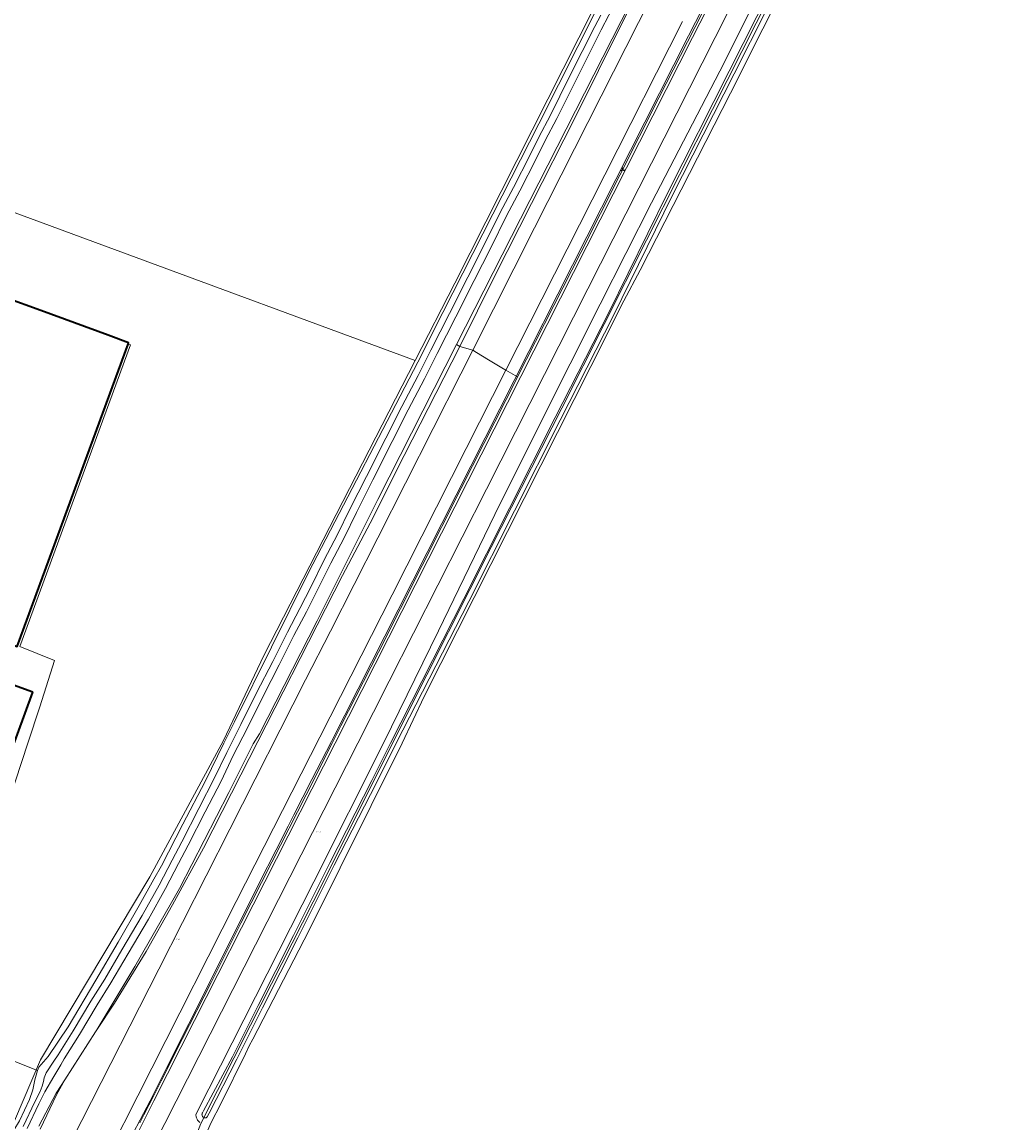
# Model space of a CAD drawing. Header units: metres. Extents: x 250001 to 257773, y 598992 to 609118.
# Tile 391 of 656: x 251969 to 252202, y 603911 to 604170. Entities that reach past the tile are written whole.
import ezdxf
from ezdxf.enums import TextEntityAlignment as Align
from ezdxf.lldxf.tags import DXFTag

# ---------------------------------------------------------------- set-up
doc = ezdxf.new("R2010")
doc.units = ezdxf.units.M
for name, color, linetype, lineweight in [('B-WE-GR-BOUWLAND-GV', 252, 'Continuous', 13), ('B-WE-GR-GRAS-GV', 252, 'Continuous', 13), ('B-WE-GR-GROENVOORZIENING-GV', 252, 'Continuous', 18), ('B-WE-KG-GRENS_PERCEEL-G', 150, 'KG-PERCEEL', 18), ('B-WE-KG-GRENS_PERCEEL-S', 150, 'Continuous', 25), ('B-WE-OG-BEBOUWING-GV', 1, 'Continuous', 35), ('B-WE-OG-TERREIN_ERF-GV', 7, 'Continuous', 18), ('B-WE-OG-WATER-GV', 252, 'Continuous', 18), ('B-WE-OG-WATER_SLOOT-GV', 252, 'Continuous', 18), ('B-WE-VH-VERHARDING_GESLOTEN-GV', 252, 'Continuous', 18), ('B-WE-VW-BEWEGWIJZERING_DRAAGCONSTRUCTIE-S', 252, 'Continuous', 25), ('X-XX-AL-REFERENTIE-G', 7, 'Continuous', 18)]:
    doc.layers.add(name, color=color, linetype=linetype, lineweight=lineweight)
doc.styles.add('NLCS-ISO', font='NLCS-ISO.ttf')
doc.styles.get("Standard").update_dxf_attribs({"font": 'NLCS-ISO.ttf'})
tags = doc.linetypes.add('KG-PERCEEL', pattern='A,5.5,-2,["P",Standard,S=1.8,R=0,X=-0.5,Y=-0.9],-2,5.5,-2,[5,NLCS.SHX,S=0.75,R=0,X=0,Y=0],-2', length=19).pattern_tags.tags
tags[6] = DXFTag(74, 10)

# ---------------------------------------------------------------- blocks, each defined once
blk = doc.blocks.new('SKG-PERCEELNUMMER-SO')
at = {"style": 'NLCS-ISO', "oblique": 10, "flags": 1}
blk.add_attdef('GEMEENTECODE', text='', height=1.8, dxfattribs=at).set_placement((0, 2.6), align=Align.MIDDLE_CENTER)
at = {"style": 'NLCS-ISO', "oblique": 10}
blk.add_attdef('SECTIE', text='', height=1.8, dxfattribs=at).set_placement((-0.5, 0), align=Align.MIDDLE_RIGHT)
blk.add_attdef('PERCEELNUMMER', text='', height=1.8, dxfattribs=at).set_placement((0.5, 0), align=Align.MIDDLE_LEFT)
blk = doc.blocks.new('BS2021-132-Xref-KAD-20210617')
at = {"layer": 'B-WE-KG-GRENS_PERCEEL-G', "flags": 128}
for points in [[(251781.795, 603486.894), (251801.537, 603525.951), (251825.731, 603573.807), (251843.053, 603607.883), (251852.205, 603626.217), (251853.06, 603628.126), (251856.1, 603634.396), (251863.697, 603648.49), (251896.053, 603712.704), (251913.765, 603747.75), (251941.814, 603802.979), (251969.198, 603856.882), (251992.777, 603903.69), (251999.106, 603915.728), (252002.983, 603923.461), (252013.486, 603944.369), (252024.807, 603967.019), (252028.789, 603974.885), (252031.616, 603980.499), (252032.996, 603983.119), (252037.238, 603991.43), (252041.808, 604000.452), (252057.528, 604031.472), (252125.94, 604166.638), (252172.811, 604258.347), (252175.002, 604262.775), (252193.195, 604297.797), (252219.959, 604349.097), (252248.093, 604401.883), (252267.857, 604438.101), (252277.49, 604455.814), (252282.078, 604463.93), (252282.753, 604465.25), (252296.491, 604490.087), (252305.698, 604506.39)], [(252061.537, 604090.207), (252070.883, 604108.428), (252125.632, 604216.793), (252150.73, 604267.52)], [(251885.109, 603663.701), (251905.639, 603705.163), (251931.919, 603756.511), (251973.159, 603838.182), (251991.353, 603874.166), (251999.035, 603889.53), (252002.026, 603895.129), (252008.999, 603905.125), (252011.027, 603910.402), (252022.755, 603933.585), (252039.938, 603967.404), (252059.301, 604006.133), (252079.483, 604046.225), (252096.121, 604078.954), (252116.031, 604118.501), (252131.577, 604149.32), (252148.76, 604183.412), (252165.396, 604216.686), (252180.942, 604247.506)], [(251916.873, 604143.568), (252061.537, 604090.207)], [(251967.142, 603911.041), (251973.324, 603925.407), (251999.043, 603968.528), (252016.422, 604000.641), (252025.87, 604020.669), (252061.537, 604090.207)]]:
    blk.add_lwpolyline(points, dxfattribs=at)
at = {"layer": 'B-WE-KG-GRENS_PERCEEL-S', "xscale": 0.2, "yscale": 0.2, "zscale": 0.2}
for p, values in [((252038.636, 603979.179), {'PERCEELNUMMER': '449', 'SECTIE': 'M'}), ((252005.091, 603953.874), {'PERCEELNUMMER': '448', 'SECTIE': 'M'})]:
    blk.add_blockref('SKG-PERCEELNUMMER-SO', p, dxfattribs=at).add_auto_attribs(values)
blk = doc.blocks.new('SIE-WEG_VERKEERSBORD_WEGWIJZER-SO')
at = {"linetype": 'ByBlock', "lineweight": 18}
h = blk.add_hatch(color=0, dxfattribs=at)
h.dxf.hatch_style = 1
h.paths.add_polyline_path([(0.5, 1), (0, 2), (-0.5, 1)])
h = blk.add_hatch(color=0, dxfattribs=at)
h.dxf.hatch_style = 1
h.paths.add_polyline_path([(-1.4, -0.2), (-2, -1.2), (-0.9, -1.1)])
h = blk.add_hatch(color=0, dxfattribs=at)
h.dxf.hatch_style = 1
h.paths.add_polyline_path([(1.4, -0.2), (2, -1.2), (0.9, -1.1)])
at = {"color": 0, "linetype": 'ByBlock', "lineweight": 18}
for points in [[(-1.1, -0.7), (0, 0)], [(0, 1), (0, 0)], [(1.1, -0.7), (0, 0)]]:
    blk.add_lwpolyline(points, dxfattribs=at)
for points in [[(0.5, 1), (0, 2), (-0.5, 1)], [(-1.4, -0.2), (-2, -1.2), (-0.9, -1.1)], [(1.4, -0.2), (2, -1.2), (0.9, -1.1)]]:
    blk.add_lwpolyline(points, close=True, dxfattribs=at)
blk = doc.blocks.new('BS2021-132-Xref-BGT-GRIJS-20210617-aangepast')
at = {"layer": 'B-WE-GR-BOUWLAND-GV', "flags": 128}
blk.add_lwpolyline([(252151.019, 604183.572), (252135.781, 604153.166), (252114.558, 604111.468), (252110.67, 604104.258), (252102.9, 604088.8), (252063.635, 604011.024), (252058.493, 604000), (252036.56, 603955.981), (252023.281, 603930.301), (252022.468, 603928.731), (252021.571, 603926.819), (252015.841, 603915.18), (252013.417, 603910.466), (252011.705, 603906.52), (252017.21, 603903.496), (252037.803, 603895.258), (252063.066, 603885.08), (252085.502, 603876.293), (252090.56, 603874.114), (252090.797, 603874.53), (252101.71, 603869.997), (252102.823, 603869.535), (252258.038, 603807.309)], dxfattribs=at)
at = {"layer": 'B-WE-GR-GRAS-GV', "flags": 128}
for points in [[(251965.121, 604104.978), (251973.362, 604101.955), (251989.223, 604096.137), (251994.047, 604094.365), (251993.933, 604094.055), (251994.476, 604093.847), (251968.415, 604022.806), (251976.55, 604019.516), (251973.111, 604008.552), (251970.299, 604000), (251958.625, 603964.498)], [(251951.348, 603931.322), (251972.545, 603922.887), (251972.9, 603923.713), (251975.124, 603926.165), (251979.811, 603933.227), (251986.291, 603944.157), (251991.554, 603953.164), (251996.561, 603961.762), (252000, 603967.971), (252001.762, 603971.152), (252006.83, 603980.978), (252012.113, 603991.012), (252016.486, 604000), (252018.954, 604005.071), (252036.434, 604040.204), (252063.168, 604091.731), (252065.716, 604096.824), (252079.815, 604124.665), (252090.706, 604145.931), (252104.501, 604173.348)], [(251973.237, 603909.089), (251977.048, 603917.176), (251979.032, 603920.728), (251977.01, 603917.572), (251972.881, 603909.805)]]:
    blk.add_lwpolyline(points, dxfattribs=at)
for points in [[(252144.681, 604239.049), (252110.09, 604170.13), (252071.311, 604093.957), (252072.09, 604093.447), (252080.368, 604110.316), (252088.952, 604127.142), (252099.092, 604147.127), (252110.398, 604169.922), (252123.212, 604194.666), (252131.03, 604210.277)], [(251986.545, 603932.485), (251990.696, 603938.78), (251998.147, 603950.969), (252004.389, 603961.969), (252011.664, 603975.264), (252020.501, 603992.576), (252044.429, 604039.533), (252050.919, 604051.896), (252058.951, 604067.819), (252072.09, 604093.447), (252071.311, 604093.957), (252052.72, 604057.44), (252038.47, 604028.82), (252024.853, 604002.195), (252023.37, 603999.839), (252017.617, 603988.363), (252006.023, 603965.782), (251995.477, 603947.443)]]:
    blk.add_lwpolyline(points, close=True, dxfattribs=at)
at = {"layer": 'B-WE-GR-GROENVOORZIENING-GV', "flags": 128}
for points in [[(251996.426, 603908.683), (252000, 603915.771), (252009.55, 603934.709), (252042.7, 604000), (252058.42, 604031.02), (252126.88, 604166.28), (252174.16, 604258.79)], [(252134.175, 604181.94), (252118.946, 604152.084), (252100.593, 604115.648), (252085.681, 604086.308), (252085.671, 604086.289), (252072.402, 604060.122), (252063.198, 604041.902), (252052.895, 604021.488), (252044.054, 604004.081), (252041.997, 604000), (252035.885, 603987.874), (252027.758, 603971.991), (252020.459, 603957.583), (252013.48, 603943.617), (252006.67, 603930.292), (252001.738, 603920.429), (252000, 603917.031), (251997.654, 603912.445), (251996.719, 603910.599)], [(252123.212, 604194.666), (252110.398, 604169.922), (252099.092, 604147.127), (252088.952, 604127.142), (252080.368, 604110.316), (252072.09, 604093.447), (252075.101, 604092.618), (252089.683, 604121.426), (252105.359, 604152.427), (252119.981, 604181.346)], [(252124.495, 604170.034), (252106.224, 604133.919), (252091.373, 604104.597), (252082.895, 604087.879), (252085.681, 604086.308), (252100.593, 604115.648), (252118.946, 604152.084), (252134.175, 604181.94)], [(252141.18, 604184.01), (252102.2, 604107.04), (252078.37, 604059.89), (252055.44, 604014.66), (252048.06, 604000), (252002.563, 603910.428)], [(252010.808, 603910.668), (252010.52, 603910.931), (252010.394, 603911.08), (252010.28, 603911.238), (252010.179, 603911.405), (252010.02, 603911.762), (252009.963, 603911.949), (252009.922, 603912.139), (252009.896, 603912.333), (252009.89, 603912.435), (252010.165, 603913.173), (252037.696, 603967.335), (252054.073, 604000), (252067.015, 604026.486), (252080.272, 604053.927), (252090.957, 604075.36), (252105.085, 604103.49), (252117.21, 604127.292), (252133.322, 604158.369), (252144.049, 604179.852)], [(251971.313, 603887.905), (251983.041, 603911.117), (252001.126, 603946.793), (252017.874, 603979.786), (252035.74, 604014.93), (252041.583, 604026.448), (252052.734, 604048.43), (252072.294, 604087.073), (252075.101, 604092.618), (252072.09, 604093.447), (252058.951, 604067.819), (252050.919, 604051.896), (252044.429, 604039.533), (252020.501, 603992.576), (252011.664, 603975.264), (252004.389, 603961.969), (251998.147, 603950.969), (251990.696, 603938.78), (251986.545, 603932.485), (251986.279, 603932.04), (251979.032, 603920.728), (251977.048, 603917.176), (251973.237, 603909.089)], [(251996.719, 603910.599), (251997.654, 603912.445), (252000, 603917.031), (252001.738, 603920.429), (252006.67, 603930.292), (252013.48, 603943.617), (252020.459, 603957.583), (252027.758, 603971.991), (252035.885, 603987.874), (252041.997, 604000), (252044.054, 604004.081), (252052.895, 604021.488), (252063.198, 604041.902), (252072.402, 604060.122), (252085.671, 604086.289), (252085.681, 604086.308), (252082.895, 604087.879), (252073.546, 604069.441), (252056.097, 604034.978), (252039.123, 604001.474), (252019.355, 603962.734), (251999.477, 603923.418), (251986.413, 603897.502)], [(251968.359, 603911.01), (251970.716, 603916.063), (251971.492, 603918.378), (251971.927, 603920.703), (251972.545, 603922.887), (251951.348, 603931.322)]]:
    blk.add_lwpolyline(points, dxfattribs=at)
at = {"layer": 'B-WE-OG-BEBOUWING-GV', "flags": 128}
for points in [[(251965.121, 604104.978), (251960.061, 604106.834), (251937.349, 604044.915), (251942.408, 604043.059), (251940.812, 604038.707), (251932.863, 604041.611), (251929.307, 604031.878), (251961.287, 604020.074), (251962.934, 604024.559), (251967.758, 604022.788), (251993.933, 604094.055), (251994.047, 604094.365), (251989.223, 604096.137), (251973.362, 604101.955)], [(251971.474, 604012.013), (251959.974, 604016.241), (251951.215, 603992.42), (251962.715, 603988.192)]]:
    blk.add_lwpolyline(points, close=True, dxfattribs=at)
at = {"layer": 'B-WE-OG-TERREIN_ERF-GV', "flags": 128}
blk.add_lwpolyline([(251958.625, 603964.498), (251970.299, 604000), (251973.111, 604008.552), (251976.55, 604019.516), (251968.415, 604022.806), (251994.476, 604093.847), (251993.933, 604094.055), (251967.758, 604022.788)], dxfattribs=at)
blk.add_lwpolyline([(251971.474, 604012.013), (251962.715, 603988.192), (251951.215, 603992.42), (251959.974, 604016.241)], close=True, dxfattribs=at)
at = {"layer": 'B-WE-OG-WATER-GV', "flags": 128}
for points in [[(252105.275, 604171.57), (252103.87, 604168.85), (252100.91, 604163.024), (252097.855, 604156.914), (252093.419, 604148.008), (252090.646, 604142.779), (252088.546, 604138.465), (252084.675, 604130.977), (252081.554, 604125.014), (252077.825, 604117.452), (252073.942, 604109.831), (252069.614, 604101.262), (252065.234, 604092.63), (252062.223, 604086.615), (252058.385, 604079.37), (252054.639, 604071.878), (252050.088, 604062.866), (252046.184, 604055.144), (252043.266, 604049.186), (252040.13, 604043.207), (252037.017, 604036.932), (252034.407, 604031.747), (252031.441, 604026.178), (252027.992, 604019.271), (252024.204, 604011.894), (252020.489, 604004.41), (252017.181, 603997.849), (252014.302, 603991.853), (252010.589, 603984.619), (252006.595, 603976.769), (252004.33, 603972.467), (252001.237, 603966.606), (251997.257, 603959.435), (251992.442, 603951.331), (251988.408, 603944.416), (251985.15, 603939.254), (251980.986, 603932.258), (251977.421, 603926.557), (251976.428, 603925.073), (251974.591, 603922.373), (251974.177, 603921.169), (251973.987, 603920.321), (251973.711, 603919.183), (251973.235, 603917.945), (251971.992, 603915.526), (251969.235, 603909.689)], [(251970.129, 603909.241), (251972.889, 603915.084), (251974.149, 603917.536), (251974.28, 603917.876), (251976.404, 603921.5), (251978.061, 603924.239), (251978.849, 603925.634), (251982.437, 603931.372), (251986.6, 603938.365), (251989.861, 603943.534), (251993.907, 603950.468), (251998.731, 603958.588), (252002.733, 603965.797), (252005.834, 603971.674), (252008.104, 603975.988), (252012.103, 603983.845), (252015.825, 603991.097), (252018.706, 603997.098), (252022.01, 604003.649), (252025.722, 604011.128), (252029.509, 604018.503), (252032.952, 604025.399), (252035.917, 604030.965), (252038.538, 604036.172), (252041.644, 604042.434), (252044.783, 604048.417), (252047.706, 604054.386), (252051.606, 604062.1), (252056.158, 604071.114), (252059.897, 604078.592), (252063.735, 604085.837), (252066.752, 604091.865), (252071.131, 604100.495), (252075.458, 604109.062), (252079.345, 604116.69), (252083.07, 604124.244), (252086.183, 604130.193), (252090.065, 604137.703), (252092.162, 604142.009), (252094.931, 604147.23), (252099.376, 604156.155), (252102.428, 604162.259), (252105.383, 604168.075), (252108.951, 604174.981)], [(252158.382, 604203.601), (252135.488, 604158.334), (252120.947, 604129.582), (252107.074, 604101.347), (252094.518, 604076.733), (252073.014, 604033.999), (252055.698, 604000), (252051.335, 603991.246), (252041.42, 603971.831), (252032.855, 603954.703), (252024.547, 603938.234), (252018.491, 603926.137), (252011.679, 603913.386), (252011.463, 603912.924), (252011.461, 603912.921), (252011.405, 603912.828), (252011.364, 603912.727), (252011.337, 603912.621), (252011.327, 603912.513), (252011.332, 603912.404), (252011.354, 603912.297), (252011.39, 603912.195), (252011.441, 603912.098), (252011.506, 603912.011), (252011.583, 603911.934), (252011.67, 603911.869), (252011.766, 603911.817), (252011.869, 603911.78), (252011.975, 603911.758), (252012.084, 603911.752), (252012.193, 603911.762), (252012.298, 603911.788), (252012.399, 603911.829), (252012.493, 603911.885), (252012.578, 603911.953), (252013.01, 603912.827), (252019.557, 603925.586), (252025.619, 603937.696), (252033.927, 603954.164), (252042.491, 603971.289), (252052.406, 603990.705), (252057.038, 604000), (252074.174, 604033.412), (252095.678, 604076.145), (252108.236, 604100.765), (252122.11, 604129.002), (252136.648, 604157.747), (252159.543, 604203.016)]]:
    blk.add_lwpolyline(points, dxfattribs=at)
at = {"layer": 'B-WE-OG-WATER_SLOOT-GV', "flags": 128}
for points in [[(252108.951, 604174.981), (252105.383, 604168.075), (252102.428, 604162.259), (252099.376, 604156.155), (252094.931, 604147.23), (252092.162, 604142.009), (252090.065, 604137.703), (252086.183, 604130.193), (252083.07, 604124.244), (252079.345, 604116.69), (252075.458, 604109.062), (252071.131, 604100.495), (252066.752, 604091.865), (252063.735, 604085.837), (252059.897, 604078.592), (252056.158, 604071.114), (252051.606, 604062.1), (252047.706, 604054.386), (252044.783, 604048.417), (252041.644, 604042.434), (252038.538, 604036.172), (252035.917, 604030.965), (252032.952, 604025.399), (252029.509, 604018.503), (252025.722, 604011.128), (252022.01, 604003.649), (252018.706, 603997.098), (252015.825, 603991.097), (252012.103, 603983.845), (252008.104, 603975.988), (252005.834, 603971.674), (252002.733, 603965.797), (251998.731, 603958.588), (251993.907, 603950.468), (251989.861, 603943.534), (251986.6, 603938.365), (251982.437, 603931.372), (251978.849, 603925.634), (251978.061, 603924.239), (251976.404, 603921.5), (251974.28, 603917.876), (251974.149, 603917.536), (251972.889, 603915.084), (251970.129, 603909.241)], [(251969.235, 603909.689), (251971.992, 603915.526), (251973.235, 603917.945), (251973.711, 603919.183), (251973.987, 603920.321), (251974.177, 603921.169), (251974.591, 603922.373), (251976.428, 603925.073), (251977.421, 603926.557), (251980.986, 603932.258), (251985.15, 603939.254), (251988.408, 603944.416), (251992.442, 603951.331), (251997.257, 603959.435), (252001.237, 603966.606), (252004.33, 603972.467), (252006.595, 603976.769), (252010.589, 603984.619), (252014.302, 603991.853), (252017.181, 603997.849), (252020.489, 604004.41), (252024.204, 604011.894), (252027.992, 604019.271), (252031.441, 604026.178), (252034.407, 604031.747), (252037.017, 604036.932), (252040.13, 604043.207), (252043.266, 604049.186), (252046.184, 604055.144), (252050.088, 604062.866), (252054.639, 604071.878), (252058.385, 604079.37), (252062.223, 604086.615), (252065.234, 604092.63), (252069.614, 604101.262), (252073.942, 604109.831), (252077.825, 604117.452), (252081.554, 604125.014), (252084.675, 604130.977), (252088.546, 604138.465), (252090.646, 604142.779), (252093.419, 604148.008), (252097.855, 604156.914), (252100.91, 604163.024), (252103.87, 604168.85), (252105.275, 604171.57)], [(252104.501, 604173.348), (252090.706, 604145.931), (252079.815, 604124.665), (252065.716, 604096.824), (252063.168, 604091.731), (252036.434, 604040.204), (252018.954, 604005.071), (252016.486, 604000), (252012.113, 603991.012), (252006.83, 603980.978), (252001.762, 603971.152), (252000, 603967.971), (251996.561, 603961.762), (251991.554, 603953.164), (251986.291, 603944.157), (251979.811, 603933.227), (251975.124, 603926.165), (251972.9, 603923.713), (251972.545, 603922.887), (251971.927, 603920.703), (251971.492, 603918.378), (251970.716, 603916.063), (251968.359, 603911.01), (251967.02, 603908.848)], [(251972.881, 603909.805), (251977.01, 603917.572), (251979.032, 603920.728), (251986.279, 603932.04), (251986.545, 603932.485), (251995.477, 603947.443), (252006.023, 603965.782), (252017.617, 603988.363), (252023.37, 603999.839), (252024.853, 604002.195), (252038.47, 604028.82), (252052.72, 604057.44), (252071.311, 604093.957), (252110.09, 604170.13)], [(252144.049, 604179.852), (252133.322, 604158.369), (252117.21, 604127.292), (252105.085, 604103.49), (252090.957, 604075.36), (252080.272, 604053.927), (252067.015, 604026.486), (252054.073, 604000), (252037.696, 603967.335), (252010.165, 603913.173), (252009.89, 603912.435), (252009.896, 603912.333), (252009.922, 603912.139), (252009.963, 603911.949), (252010.02, 603911.762), (252010.179, 603911.405), (252010.28, 603911.238), (252010.394, 603911.08), (252010.52, 603910.931), (252010.808, 603910.668)], [(252013.417, 603910.466), (252015.841, 603915.18), (252021.571, 603926.819), (252022.468, 603928.731), (252023.281, 603930.301), (252036.56, 603955.981), (252058.493, 604000), (252063.635, 604011.024), (252102.9, 604088.8), (252110.67, 604104.258), (252114.558, 604111.468), (252135.781, 604153.166), (252151.019, 604183.572)], [(252159.543, 604203.016), (252136.648, 604157.747), (252122.11, 604129.002), (252108.236, 604100.765), (252095.678, 604076.145), (252074.174, 604033.412), (252057.038, 604000), (252052.406, 603990.705), (252042.491, 603971.289), (252033.927, 603954.164), (252025.619, 603937.696), (252019.557, 603925.586), (252013.01, 603912.827), (252012.578, 603911.953), (252012.493, 603911.885), (252012.399, 603911.829), (252012.298, 603911.788), (252012.193, 603911.762), (252012.084, 603911.752), (252011.975, 603911.758), (252011.869, 603911.78), (252011.766, 603911.817), (252011.67, 603911.869), (252011.583, 603911.934), (252011.506, 603912.011), (252011.441, 603912.098), (252011.39, 603912.195), (252011.354, 603912.297), (252011.332, 603912.404), (252011.327, 603912.513), (252011.337, 603912.621), (252011.364, 603912.727), (252011.405, 603912.828), (252011.461, 603912.921), (252011.463, 603912.924), (252011.679, 603913.386), (252018.491, 603926.137), (252024.547, 603938.234), (252032.855, 603954.703), (252041.42, 603971.831), (252051.335, 603991.246), (252055.698, 604000), (252073.014, 604033.999), (252094.518, 604076.733), (252107.074, 604101.347), (252120.947, 604129.582), (252135.488, 604158.334), (252158.382, 604203.601)]]:
    blk.add_lwpolyline(points, dxfattribs=at)
at = {"layer": 'B-WE-VH-VERHARDING_GESLOTEN-GV', "flags": 128}
for points in [[(252174.16, 604258.79), (252126.88, 604166.28), (252058.42, 604031.02), (252042.7, 604000), (252009.55, 603934.709), (252000, 603915.771), (251996.426, 603908.683), (251995.215, 603906.281), (251999.44, 603904.279), (252000, 603905.381), (252001.728, 603908.783), (252002.563, 603910.428), (252048.06, 604000), (252055.44, 604014.66), (252078.37, 604059.89), (252102.2, 604107.04), (252141.18, 604184.01)], [(252119.981, 604181.346), (252105.359, 604152.427), (252089.683, 604121.426), (252075.101, 604092.618), (252076.021, 604092.058), (252078.783, 604090.379), (252079.225, 604090.11), (252081.986, 604088.431), (252082.895, 604087.879), (252091.373, 604104.597), (252106.224, 604133.919), (252124.495, 604170.034)], [(251986.413, 603897.502), (251999.477, 603923.418), (252019.355, 603962.734), (252039.123, 604001.474), (252056.097, 604034.978), (252073.546, 604069.441), (252082.895, 604087.879), (252081.986, 604088.431), (252079.225, 604090.11), (252078.783, 604090.379), (252076.021, 604092.058), (252075.101, 604092.618), (252072.294, 604087.073), (252052.734, 604048.43), (252041.583, 604026.448), (252035.74, 604014.93), (252017.874, 603979.786), (252001.126, 603946.793), (251983.041, 603911.117), (251971.313, 603887.905)]]:
    blk.add_lwpolyline(points, dxfattribs=at)
at = {"layer": 'B-WE-VW-BEWEGWIJZERING_DRAAGCONSTRUCTIE-S', "xscale": 0.2, "yscale": 0.2, "zscale": 0.2}
blk.add_blockref('SIE-WEG_VERKEERSBORD_WEGWIJZER-SO', (252110.423, 604135.156), dxfattribs=at)

msp = doc.modelspace()

# ---------------------------------------------------------------- block references
at = {"layer": 'X-XX-AL-REFERENTIE-G'}
for name in ['BS2021-132-Xref-BGT-GRIJS-20210617-aangepast', 'BS2021-132-Xref-KAD-20210617']:
    msp.add_blockref(name, (0, 0), dxfattribs=at)

doc.saveas('drawing.dxf')
